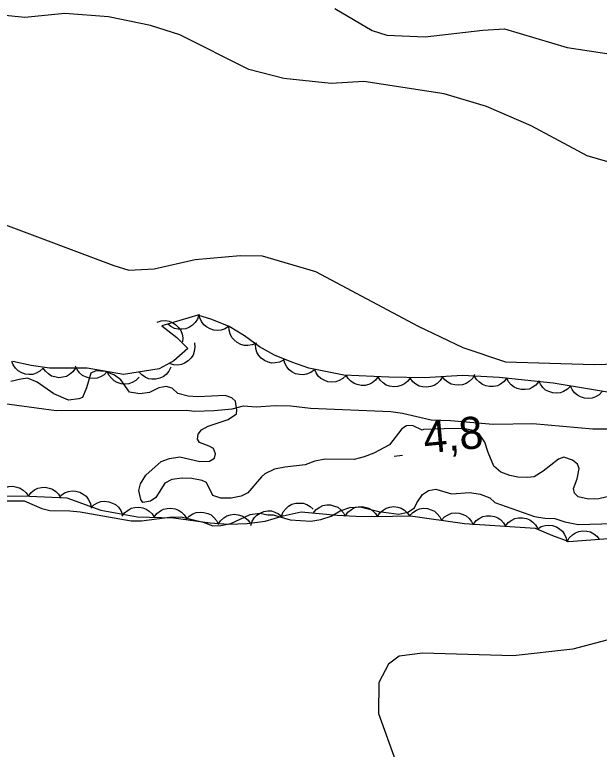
# Model space of a CAD drawing. Extents: x 336540 to 340074, y 5572036 to 5573747.
# Drawn here: x 336863.5 to 336918, y 5572619 to 5572687.6 of the extents above; entities that cross this region are included whole.
import ezdxf

# ---------------------------------------------------------------- set-up
doc = ezdxf.new("R2010")
doc.units = 0
for name, color, linetype in [('Niveau 1', 7, 'Continuous'), ('Niveau 2', 7, 'Continuous'), ('Niveau 22', 7, 'Continuous'), ('Niveau 3', 7, 'Continuous'), ('Niveau 44', 7, 'Continuous')]:
    doc.layers.add(name, color=color, linetype=linetype)

msp = doc.modelspace()

# ---------------------------------------------------------------- linework, layer by layer
at = {"layer": 'Niveau 1'}
for points in [[(336891.47, 5572645.91), (336890.58, 5572645.55), (336888.67, 5572645.34), (336887.71, 5572645.15), (336886.82, 5572644.73), (336886.49, 5572644.44), (336885.23, 5572642.95), (336884.61, 5572642.65), (336883.66, 5572642.46), (336882.7, 5572642.44), (336881.96, 5572642.7), (336881.37, 5572643.93), (336880.97, 5572644.09), (336880.01, 5572644.29), (336879.1, 5572644.33), (336878.15, 5572644.2), (336877.48, 5572643.84), (336876.66, 5572642.53), (336876.16, 5572642.18), (336875.43, 5572642.05), (336875.26, 5572642.32), (336875.07, 5572643.17), (336875.22, 5572643.79), (336875.71, 5572644.59), (336877.15, 5572645.86), (336877.93, 5572646.16), (336878.89, 5572646.3), (336880.76, 5572645.89), (336881.66, 5572645.91), (336882.11, 5572646.2), (336882.21, 5572646.6), (336882.03, 5572647.1), (336881.63, 5572647.32), (336880.72, 5572647.64), (336880.54, 5572647.97), (336880.59, 5572648.42), (336880.92, 5572648.83), (336881.53, 5572649.18), (336883.38, 5572649.78), (336884.16, 5572650.31), (336884.2, 5572650.65), (336884.07, 5572651.49), (336883.73, 5572651.82), (336883.1, 5572652.03), (336880.57, 5572651.92), (336879.66, 5572651.96), (336878.7, 5572652.22), (336878.18, 5572652.71), (336877.61, 5572652.87), (336876.94, 5572652.74), (336876.05, 5572652.32), (336875.15, 5572652.19), (336874.18, 5572652.34), (336873.37, 5572653.5), (336872.79, 5572653.94), (336871.94, 5572654.26), (336871.04, 5572654.35), (336870.59, 5572654.12), (336870.17, 5572652.75), (336869.8, 5572651.84), (336869.46, 5572651.72), (336868.51, 5572651.59), (336867.14, 5572652.18), (336865.59, 5572653.27), (336864.68, 5572653.64), (336864.06, 5572653.57), (336863.11, 5572653.33)], [(336919.8, 5572642.83), (336917.95, 5572642.4), (336916.99, 5572642.37), (336916.03, 5572642.58), (336915.68, 5572642.91), (336915.61, 5572643.36), (336915.93, 5572644.27), (336916.14, 5572645.23), (336915.96, 5572645.62), (336915.5, 5572646.01), (336914.7, 5572646.27), (336914.2, 5572646.09), (336912.76, 5572644.98), (336911.92, 5572644.46), (336911.3, 5572644.39), (336910.4, 5572644.42), (336909.66, 5572644.58), (336908.81, 5572644.89), (336908.18, 5572645.44), (336907.64, 5572646.73), (336907.34, 5572647.68), (336906.81, 5572648.46), (336906.24, 5572648.78), (336905.45, 5572648.93), (336904.49, 5572648.97), (336901.62, 5572648.85), (336901.5, 5572648.79), (336900.59, 5572649.22), (336900.03, 5572649.21), (336899.58, 5572648.91), (336898.43, 5572647.42), (336896.98, 5572646.66), (336896.09, 5572646.3), (336895.14, 5572646.05), (336892.43, 5572646.1), (336891.47, 5572645.91)], [(336862.46, 5572642.2), (336864.38, 5572642.19), (336866.03, 5572641.49), (336866.76, 5572641.29), (336868.63, 5572641.27), (336869.59, 5572641.18), (336874.34, 5572640.33), (336875.3, 5572640.35), (336878.17, 5572640.7), (336879.13, 5572640.67), (336881.06, 5572640.2), (336881.97, 5572639.88), (336882.7, 5572639.9), (336883.65, 5572640.09), (336885.44, 5572640.92), (336886.34, 5572641.06), (336887.08, 5572640.9), (336887.58, 5572640.91), (336889.17, 5572640.44), (336891.09, 5572640.32), (336892.05, 5572640.45), (336893, 5572640.76), (336893.84, 5572641.28), (336894.73, 5572641.58), (336895.69, 5572641.66), (336897.45, 5572641.2), (336899.31, 5572640.96), (336900.16, 5572641.14), (336900.77, 5572641.55), (336900.98, 5572642.01), (336901.53, 5572642.81), (336902.08, 5572643.16), (336902.76, 5572643.29), (336904.23, 5572642.87), (336905.92, 5572642.97), (336906.88, 5572642.82), (336907.79, 5572642.5), (336908.26, 5572642.06), (336911.95, 5572640.74), (336912.91, 5572640.59), (336913.87, 5572640.56), (336914.78, 5572640.24), (336916.03, 5572639.99), (336919.33, 5572640.1)], [(336920.37, 5572629.64), (336915.53, 5572628.38), (336909.98, 5572627.75), (336901.52, 5572628), (336899.33, 5572627.72), (336898.35, 5572626.98), (336897.43, 5572625.24), (336897.42, 5572622.36), (336898.98, 5572618.04)]]:
    msp.add_lwpolyline(points, dxfattribs=at)
at = {"layer": 'Niveau 2'}
for points in [[(336924.27, 5572672.24), (336916.88, 5572674.41), (336911.66, 5572677.2), (336907.5, 5572679.01), (336903.55, 5572680.18), (336896.05, 5572681.32), (336893.01, 5572681.16), (336888.6, 5572681.6), (336885.32, 5572682.46), (336878.9, 5572685.68), (336876.15, 5572686.57), (336872.22, 5572687.37), (336868.15, 5572687.69), (336864.44, 5572687.31), (336857.64, 5572688)], [(336893.33, 5572688.13), (336896.82, 5572686.1), (336898.2, 5572685.67), (336901.75, 5572685.51), (336907.13, 5572686.13), (336909.17, 5572686.24), (336915.01, 5572684.49), (336920.13, 5572683.73), (336924.35, 5572683.78), (336929.35, 5572685.21), (336930.69, 5572685.3), (336935.51, 5572684.02), (336940, 5572682.05), (336946, 5572680.49), (336948.7, 5572680.63), (336952.73, 5572678.28), (336954.26, 5572677.69), (336958.68, 5572677.59), (336964.16, 5572676.34)], [(336862.39, 5572668.05), (336872.73, 5572664.16), (336874.12, 5572663.74), (336876.48, 5572663.85), (336880.32, 5572664.73), (336884.52, 5572665.11), (336886.56, 5572665.05), (336891.55, 5572663.6), (336901.12, 5572658.5), (336905.28, 5572656.5), (336909.25, 5572655.18), (336917.53, 5572654.94), (336925.99, 5572655.19)]]:
    msp.add_lwpolyline(points, dxfattribs=at)
at = {"layer": 'Niveau 22'}
msp.add_lwpolyline([(336859.99, 5572651.62), (336867.36, 5572650.64), (336879.51, 5572650.66), (336880.24, 5572650.57), (336882.09, 5572650.62), (336883.77, 5572650.79), (336884.82, 5572651.06), (336885.99, 5572650.99), (336887.78, 5572651.1), (336889.25, 5572651.08), (336891.06, 5572650.84), (336898.57, 5572650.55), (336899.65, 5572650.39), (336902.32, 5572649.77), (336904.13, 5572649.7), (336908.11, 5572649.37), (336911.81, 5572649.42), (336917.41, 5572648.92), (336921.21, 5572648.93)], dxfattribs=at)
at = {"layer": 'Niveau 3'}
msp.add_line((336898.86, 5572646.38), (336899.66, 5572646.46), dxfattribs=at)
at = {"layer": 'Niveau 44'}
for points in [[(336898.39, 5572653.75), (336894.18, 5572653.94), (336890.93, 5572654.59), (336889.34, 5572655.13), (336887.72, 5572655.79), (336886.33, 5572656.56), (336884.92, 5572657.6), (336883.49, 5572658.48), (336881.87, 5572659.14), (336880.55, 5572659.54), (336877.22, 5572658.52), (336878.6, 5572657.45), (336879.64, 5572656.42), (336878.32, 5572655.28), (336876.95, 5572654.51), (336873.62, 5572654), (336870.24, 5572654.59), (336866.72, 5572654.59), (336865.01, 5572654.83), (336863.3, 5572655.2)], [(336880.65, 5572659.57), (336880.53, 5572659.17), (336880.3, 5572658.83), (336880.08, 5572658.59), (336879.78, 5572658.4), (336879.44, 5572658.26), (336879.06, 5572658.21), (336878.73, 5572658.21), (336878.39, 5572658.3), (336878.06, 5572658.47), (336877.78, 5572658.69)], [(336883.47, 5572658.49), (336883.12, 5572658.26), (336882.73, 5572658.14), (336882.4, 5572658.09), (336882.06, 5572658.13), (336881.7, 5572658.24), (336881.38, 5572658.44), (336881.12, 5572658.64), (336880.92, 5572658.93), (336880.76, 5572659.27), (336880.69, 5572659.62)], [(336876.76, 5572658.88), (336877.15, 5572659.01), (336877.56, 5572659.02), (336877.89, 5572658.98), (336878.21, 5572658.84), (336878.52, 5572658.64), (336878.78, 5572658.36), (336878.98, 5572658.1), (336879.09, 5572657.77), (336879.15, 5572657.4), (336879.13, 5572657.04)], [(336886.02, 5572656.92), (336885.64, 5572656.75), (336885.24, 5572656.7), (336884.91, 5572656.7), (336884.57, 5572656.8), (336884.24, 5572656.97), (336883.95, 5572657.22), (336883.73, 5572657.46), (336883.58, 5572657.78), (336883.48, 5572658.13), (336883.47, 5572658.49)], [(336880.24, 5572656.94), (336880.29, 5572656.53), (336880.22, 5572656.13), (336880.12, 5572655.81), (336879.92, 5572655.52), (336879.66, 5572655.26), (336879.33, 5572655.06), (336879.04, 5572654.92), (336878.69, 5572654.87), (336878.32, 5572654.89), (336877.97, 5572654.98)], [(336888.55, 5572655.33), (336888.18, 5572655.14), (336887.78, 5572655.07), (336887.45, 5572655.05), (336887.11, 5572655.14), (336886.77, 5572655.29), (336886.47, 5572655.53), (336886.24, 5572655.76), (336886.08, 5572656.07), (336885.96, 5572656.42), (336885.93, 5572656.78)], [(336866.14, 5572654.59), (336865.84, 5572654.3), (336865.48, 5572654.11), (336865.17, 5572654), (336864.81, 5572653.99), (336864.45, 5572654.03), (336864.09, 5572654.18), (336863.8, 5572654.33), (336863.56, 5572654.58), (336863.34, 5572654.89), (336863.21, 5572655.22)], [(336891.43, 5572654.42), (336891.1, 5572654.17), (336890.71, 5572654.03), (336890.39, 5572653.96), (336890.04, 5572653.98), (336889.68, 5572654.07), (336889.34, 5572654.25), (336889.08, 5572654.43), (336888.86, 5572654.71), (336888.68, 5572655.04), (336888.59, 5572655.39)], [(336869.15, 5572654.59), (336868.92, 5572654.24), (336868.6, 5572653.99), (336868.32, 5572653.82), (336867.98, 5572653.73), (336867.61, 5572653.69), (336867.23, 5572653.76), (336866.92, 5572653.85), (336866.63, 5572654.04), (336866.35, 5572654.29), (336866.15, 5572654.59)], [(336872.12, 5572654.26), (336871.83, 5572653.96), (336871.48, 5572653.76), (336871.17, 5572653.64), (336870.82, 5572653.61), (336870.45, 5572653.64), (336870.09, 5572653.77), (336869.8, 5572653.91), (336869.54, 5572654.15), (336869.32, 5572654.45), (336869.17, 5572654.78)], [(336878.05, 5572654.68), (336877.87, 5572654.3), (336877.6, 5572654), (336877.34, 5572653.79), (336877.02, 5572653.65), (336876.66, 5572653.56), (336876.28, 5572653.57), (336875.96, 5572653.6), (336875.64, 5572653.75), (336875.33, 5572653.96), (336875.08, 5572654.22)], [(336894.39, 5572653.9), (336894.09, 5572653.61), (336893.73, 5572653.42), (336893.42, 5572653.3), (336893.07, 5572653.28), (336892.7, 5572653.32), (336892.34, 5572653.46), (336892.05, 5572653.61), (336891.8, 5572653.85), (336891.59, 5572654.16), (336891.45, 5572654.49)], [(336875.08, 5572653.75), (336874.79, 5572653.44), (336874.43, 5572653.25), (336874.13, 5572653.13), (336873.78, 5572653.1), (336873.41, 5572653.13), (336873.05, 5572653.26), (336872.75, 5572653.4), (336872.5, 5572653.64), (336872.27, 5572653.93), (336872.12, 5572654.26)], [(336897.39, 5572653.8), (336897.14, 5572653.46), (336896.81, 5572653.22), (336896.52, 5572653.06), (336896.18, 5572652.98), (336895.81, 5572652.97), (336895.43, 5572653.05), (336895.13, 5572653.15), (336894.84, 5572653.36), (336894.58, 5572653.62), (336894.39, 5572653.93)], [(336900.39, 5572653.71), (336900.15, 5572653.37), (336899.83, 5572653.12), (336899.54, 5572652.96), (336899.2, 5572652.87), (336898.83, 5572652.85), (336898.45, 5572652.92), (336898.14, 5572653.01), (336897.85, 5572653.21), (336897.58, 5572653.47), (336897.39, 5572653.77)], [(336920.49, 5572652.05), (336913.7, 5572653.18), (336908.67, 5572653.71), (336905.26, 5572653.91), (336901.71, 5572653.69), (336898.39, 5572653.75)], [(336903.38, 5572653.79), (336903.17, 5572653.43), (336902.87, 5572653.16), (336902.6, 5572652.97), (336902.27, 5572652.86), (336901.9, 5572652.8), (336901.52, 5572652.84), (336901.2, 5572652.91), (336900.9, 5572653.09), (336900.61, 5572653.32), (336900.39, 5572653.61)], [(336906.38, 5572653.98), (336906.17, 5572653.62), (336905.87, 5572653.34), (336905.6, 5572653.16), (336905.26, 5572653.04), (336904.9, 5572652.99), (336904.52, 5572653.03), (336904.2, 5572653.1), (336903.89, 5572653.27), (336903.6, 5572653.51), (336903.38, 5572653.79)], [(336909.37, 5572653.67), (336909.12, 5572653.34), (336908.79, 5572653.1), (336908.5, 5572652.94), (336908.15, 5572652.87), (336907.78, 5572652.86), (336907.41, 5572652.95), (336907.1, 5572653.06), (336906.82, 5572653.27), (336906.56, 5572653.54), (336906.38, 5572653.84)], [(336912.35, 5572653.32), (336912.08, 5572653), (336911.74, 5572652.78), (336911.45, 5572652.64), (336911.1, 5572652.59), (336910.73, 5572652.59), (336910.36, 5572652.7), (336910.06, 5572652.82), (336909.78, 5572653.04), (336909.54, 5572653.32), (336909.37, 5572653.64)], [(336915.32, 5572652.91), (336915.04, 5572652.61), (336914.68, 5572652.41), (336914.38, 5572652.28), (336914.03, 5572652.25), (336913.66, 5572652.28), (336913.3, 5572652.4), (336913, 5572652.54), (336912.74, 5572652.78), (336912.52, 5572653.08), (336912.36, 5572653.4)], [(336918.28, 5572652.42), (336918, 5572652.11), (336917.64, 5572651.91), (336917.34, 5572651.79), (336916.99, 5572651.76), (336916.62, 5572651.79), (336916.25, 5572651.91), (336915.96, 5572652.05), (336915.7, 5572652.29), (336915.47, 5572652.58), (336915.32, 5572652.91)], [(336861.76, 5572642.67), (336862, 5572643.01), (336862.31, 5572643.27), (336862.6, 5572643.44), (336862.94, 5572643.53), (336863.31, 5572643.56), (336863.68, 5572643.49), (336864, 5572643.4), (336864.29, 5572643.2), (336864.56, 5572642.95), (336864.76, 5572642.65)], [(336864.76, 5572642.65), (336865.01, 5572642.99), (336865.34, 5572643.23), (336865.63, 5572643.39), (336865.97, 5572643.46), (336866.34, 5572643.48), (336866.71, 5572643.4), (336867.02, 5572643.3), (336867.31, 5572643.09), (336867.57, 5572642.82), (336867.76, 5572642.52)], [(336867.79, 5572642.7), (336868.13, 5572642.94), (336868.51, 5572643.07), (336868.84, 5572643.14), (336869.19, 5572643.11), (336869.55, 5572643.01), (336869.88, 5572642.83), (336870.14, 5572642.64), (336870.35, 5572642.35), (336870.52, 5572642.02), (336870.61, 5572641.67)], [(336861.49, 5572642.67), (336864.85, 5572642.65), (336868.36, 5572642.49), (336871.51, 5572641.35), (336874.93, 5572640.72), (336878.3, 5572640.62), (336881.71, 5572640.15), (336883.42, 5572640.03), (336885.17, 5572640.1), (336886.85, 5572640.31), (336888.53, 5572640.82), (336890.2, 5572641.18), (336893.55, 5572640.86), (336895.3, 5572640.79), (336897.05, 5572640.73), (336900.4, 5572640.81), (336905.42, 5572640.08), (336912.03, 5572639.66), (336913.64, 5572638.96), (336915.17, 5572638.4), (336918.84, 5572638.68)], [(336870.57, 5572641.52), (336870.86, 5572641.82), (336871.22, 5572642.02), (336871.53, 5572642.13), (336871.88, 5572642.16), (336872.25, 5572642.12), (336872.61, 5572641.99), (336872.9, 5572641.85), (336873.16, 5572641.61), (336873.38, 5572641.31), (336873.52, 5572640.98)], [(336873.5, 5572640.76), (336873.74, 5572641.1), (336874.07, 5572641.35), (336874.35, 5572641.51), (336874.7, 5572641.59), (336875.07, 5572641.61), (336875.44, 5572641.54), (336875.75, 5572641.44), (336876.04, 5572641.24), (336876.31, 5572640.98), (336876.5, 5572640.67)], [(336876.5, 5572640.67), (336876.74, 5572641.01), (336877.07, 5572641.26), (336877.35, 5572641.42), (336877.7, 5572641.5), (336878.06, 5572641.52), (336878.44, 5572641.45), (336878.75, 5572641.35), (336879.04, 5572641.15), (336879.3, 5572640.89), (336879.5, 5572640.58)], [(336888.37, 5572640.79), (336888.53, 5572641.17), (336888.79, 5572641.49), (336889.02, 5572641.72), (336889.34, 5572641.88), (336889.69, 5572641.99), (336890.07, 5572642), (336890.4, 5572641.98), (336890.73, 5572641.86), (336891.05, 5572641.67), (336891.31, 5572641.42)], [(336891.33, 5572641.07), (336891.59, 5572641.39), (336891.93, 5572641.62), (336892.23, 5572641.76), (336892.58, 5572641.82), (336892.95, 5572641.82), (336893.32, 5572641.72), (336893.62, 5572641.6), (336893.89, 5572641.38), (336894.14, 5572641.1), (336894.31, 5572640.79)], [(336894.32, 5572640.82), (336894.56, 5572641.16), (336894.89, 5572641.41), (336895.17, 5572641.57), (336895.52, 5572641.65), (336895.89, 5572641.67), (336896.26, 5572641.59), (336896.57, 5572641.49), (336896.86, 5572641.29), (336897.12, 5572641.03), (336897.31, 5572640.72)], [(336897.31, 5572640.74), (336897.54, 5572641.09), (336897.85, 5572641.35), (336898.13, 5572641.53), (336898.47, 5572641.63), (336898.83, 5572641.67), (336899.21, 5572641.61), (336899.53, 5572641.53), (336899.83, 5572641.35), (336900.1, 5572641.1), (336900.31, 5572640.81)], [(336900.31, 5572640.82), (336900.6, 5572641.13), (336900.95, 5572641.34), (336901.25, 5572641.47), (336901.6, 5572641.51), (336901.97, 5572641.49), (336902.33, 5572641.37), (336902.63, 5572641.24), (336902.89, 5572641), (336903.13, 5572640.71), (336903.28, 5572640.39)], [(336879.49, 5572640.46), (336879.77, 5572640.77), (336880.11, 5572640.98), (336880.42, 5572641.11), (336880.77, 5572641.15), (336881.13, 5572641.13), (336881.5, 5572641.02), (336881.8, 5572640.89), (336882.06, 5572640.66), (336882.3, 5572640.37), (336882.46, 5572640.05)], [(336882.46, 5572639.99), (336882.68, 5572640.35), (336882.99, 5572640.62), (336883.26, 5572640.8), (336883.6, 5572640.9), (336883.96, 5572640.95), (336884.34, 5572640.9), (336884.66, 5572640.82), (336884.96, 5572640.64), (336885.25, 5572640.4), (336885.46, 5572640.11)], [(336885.51, 5572639.9), (336885.63, 5572640.3), (336885.86, 5572640.64), (336886.08, 5572640.88), (336886.38, 5572641.07), (336886.72, 5572641.21), (336887.1, 5572641.26), (336887.43, 5572641.26), (336887.76, 5572641.16), (336888.1, 5572641), (336888.38, 5572640.77)], [(336903.28, 5572640.39), (336903.56, 5572640.7), (336903.91, 5572640.91), (336904.22, 5572641.04), (336904.57, 5572641.08), (336904.94, 5572641.06), (336905.3, 5572640.94), (336905.6, 5572640.81), (336905.86, 5572640.57), (336906.1, 5572640.28), (336906.25, 5572639.96)], [(336906.26, 5572640.03), (336906.51, 5572640.36), (336906.85, 5572640.59), (336907.14, 5572640.75), (336907.48, 5572640.81), (336907.85, 5572640.82), (336908.23, 5572640.74), (336908.53, 5572640.63), (336908.82, 5572640.42), (336909.07, 5572640.15), (336909.25, 5572639.84)], [(336909.25, 5572639.84), (336909.51, 5572640.17), (336909.84, 5572640.4), (336910.13, 5572640.56), (336910.48, 5572640.62), (336910.85, 5572640.63), (336911.22, 5572640.55), (336911.53, 5572640.44), (336911.81, 5572640.23), (336912.06, 5572639.96), (336912.25, 5572639.65)], [(336912.23, 5572639.57), (336912.58, 5572639.8), (336912.97, 5572639.91), (336913.3, 5572639.95), (336913.65, 5572639.9), (336914, 5572639.78), (336914.32, 5572639.57), (336914.57, 5572639.37), (336914.77, 5572639.07), (336914.91, 5572638.73), (336914.98, 5572638.38)], [(336915, 5572638.39), (336915.21, 5572638.75), (336915.51, 5572639.03), (336915.77, 5572639.22), (336916.11, 5572639.34), (336916.47, 5572639.4), (336916.85, 5572639.36), (336917.17, 5572639.3), (336917.48, 5572639.13), (336917.77, 5572638.9), (336917.99, 5572638.62)]]:
    msp.add_lwpolyline(points, dxfattribs=at)

# ---------------------------------------------------------------- texts
at = {"layer": 'Niveau 3'}
msp.add_text('4,8    ', height=3, rotation=5.5424, dxfattribs=at).set_placement((336901.73, 5572646.62))

doc.saveas('drawing.dxf')
